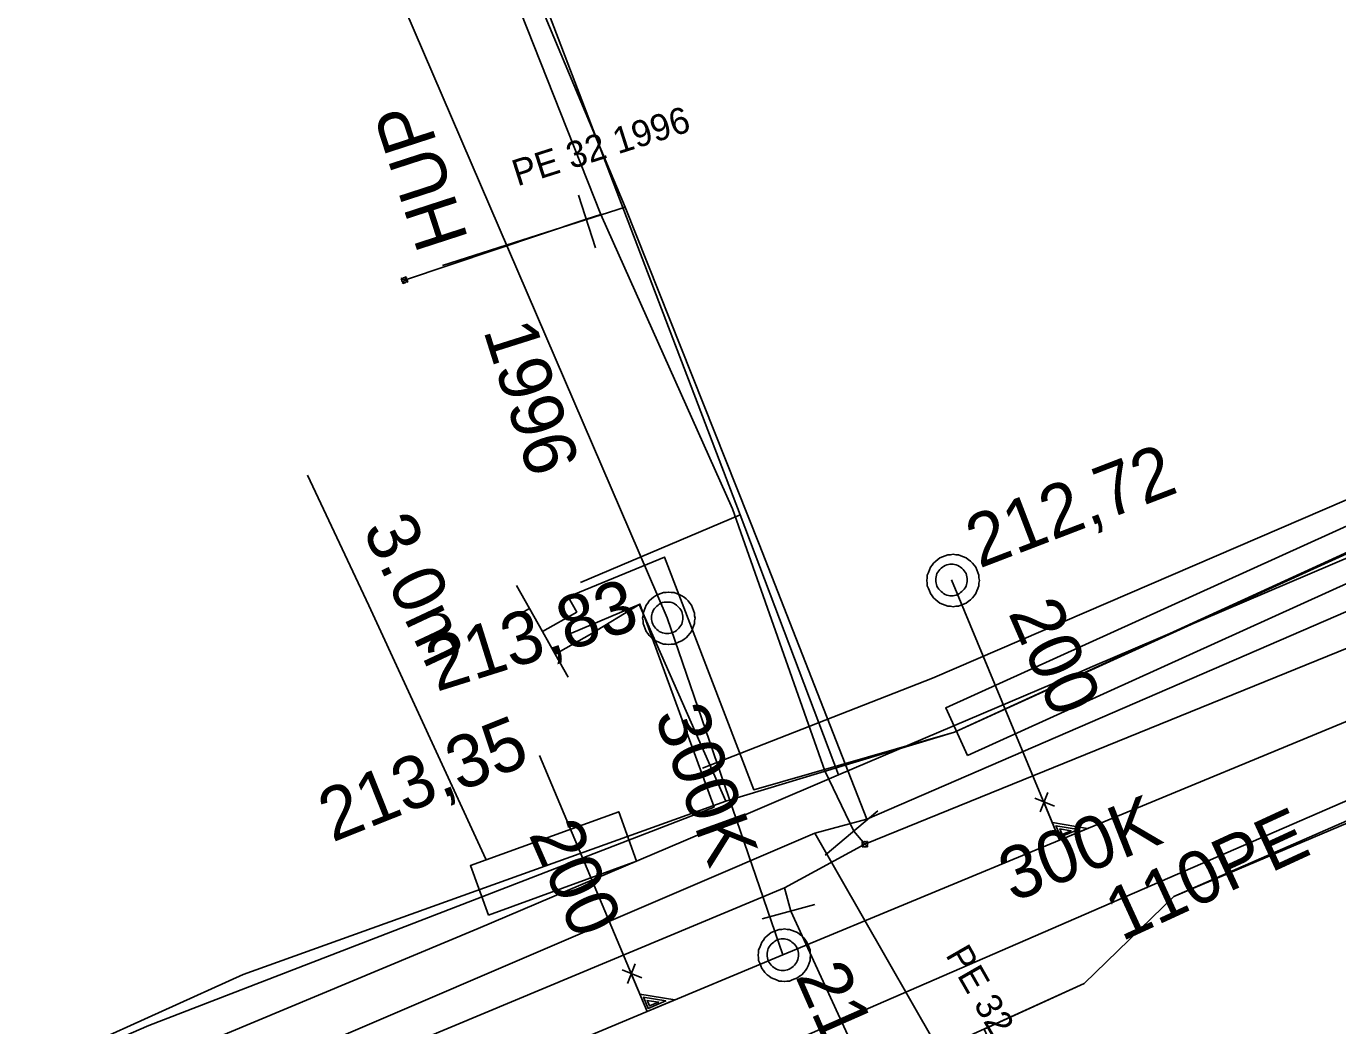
# Model space of a CAD drawing. Extents: x -746464 to -745690, y -1051581 to -1049993.
# Drawn here: x -746343.22 to -746318.26, y -1050915.48 to -1050896.47 of the extents above; entities that cross this region are included whole.
import ezdxf

# ---------------------------------------------------------------- set-up
doc = ezdxf.new("R2010")
doc.units = 0
for name, color, linetype in [('04_CETIN_sdelovaci_podzem', 7, 'Continuous'), ('48_Prazs_plynarenska_STL', 7, 'Continuous'), ('48_Prazs_plynarenska_STL_popisy', 7, 'Continuous'), ('51_PVaK_kanal_jednotna_neoverena poloha_pripojka', 7, 'Continuous'), ('51_PVaK_kanal_jednotna_overena poloha_rad', 7, 'Continuous'), ('51_PVaK_kanal_objekty', 7, 'Continuous'), ('51_PVaK_kanal_popisy', 7, 'Continuous'), ('51_PVaK_vodovod_chranicky_objekty', 7, 'Continuous'), ('51_PVaK_vodovod_overena poloha_pripojka', 7, 'Continuous'), ('51_PVaK_vodovod_overena poloha_rad', 7, 'Continuous'), ('51_PVaK_vodovod_popisy', 7, 'Continuous'), ('55_PREdi_chranicky', 7, 'Continuous'), ('55_PREdi_NN', 7, 'Continuous'), ('55_PREdi_stavby_popisy', 7, 'Continuous')]:
    doc.layers.add(name, color=color, linetype=linetype)

msp = doc.modelspace()

# ---------------------------------------------------------------- linework, layer by layer
at = {"layer": '04_CETIN_sdelovaci_podzem'}
for points in [[(-746336.67, -1050887.32), (-746329.63, -1050905.76)], [(-746322.93, -1050908.65), (-746308.84, -1050902.64), (-746296.03, -1050896.64)], [(-746330.35, -1050910.58), (-746325.97, -1050908.87), (-746300.69, -1050897.98)], [(-746329.63, -1050905.76), (-746332.67, -1050907.05)], [(-746329.63, -1050905.76), (-746327.76, -1050910.71)], [(-746323.39, -1050908.85), (-746322.93, -1050908.65)], [(-746327.76, -1050910.71), (-746323.39, -1050908.85)], [(-746315.95, -1050910.27), (-746334, -1050918.11), (-746335.59, -1050919.73), (-746339.98, -1050921.62)], [(-746346.12, -1050918.43), (-746334.62, -1050913.63), (-746330.71, -1050911.97), (-746327.76, -1050910.71)]]:
    msp.add_lwpolyline(points, dxfattribs=at)
at = {"layer": '48_Prazs_plynarenska_STL'}
for points in [[(-746346.15, -1050862.68), (-746342.65, -1050872.81), (-746338.77, -1050881.44), (-746337.22, -1050884.95), (-746335, -1050892.33), (-746331.82, -1050899.91), (-746329.27, -1050906.32), (-746327.22, -1050911.55)], [(-746327.22, -1050911.55), (-746303.85, -1050901.44), (-746298.25, -1050898.76), (-746294.08, -1050896.77), (-746286.88, -1050893.32), (-746285.964, -1050892.923), (-746282.58, -1050891.46), (-746278.44, -1050891.42), (-746276.78, -1050891.61)], [(-746331.82, -1050899.91), (-746335.298, -1050901.018)], [(-746327.22, -1050911.55), (-746328.21, -1050911.82), (-746341.86, -1050917.67), (-746359.38, -1050924.87), (-746365.79, -1050928.01), (-746368.18, -1050929.18), (-746377.33, -1050931.54), (-746388.65, -1050934.51), (-746391.55, -1050935.26), (-746400.4, -1050936.71), (-746422.61, -1050940.19), (-746437.56, -1050942.53), (-746446.95, -1050943.92), (-746453.64, -1050944.15), (-746458.107, -1050944.381)], [(-746328.21, -1050911.82), (-746325.009, -1050917.409)]]:
    msp.add_lwpolyline(points, dxfattribs=at)
at = {"layer": '51_PVaK_kanal_jednotna_neoverena poloha_pripojka'}
for p, q in [((-746325.61, -1050907), (-746323.553, -1050911.95)), ((-746333.45, -1050910.34), (-746331.403, -1050915.211))]:
    msp.add_line(p, q, dxfattribs=at)
at = {"layer": '51_PVaK_kanal_jednotna_overena poloha_rad'}
msp.add_line((-746331.02, -1050907.72), (-746328.82, -1050914.13), dxfattribs=at)
for points in [[(-746344.57, -1050876.26), (-746342.769, -1050880.443), (-746341.938, -1050882.371), (-746338.852, -1050889.535), (-746331.02, -1050907.72)], [(-746328.82, -1050914.13), (-746323.553, -1050911.95), (-746317.27, -1050909.35)], [(-746373.31, -1050932.76), (-746359.997, -1050927.185), (-746343.302, -1050920.194), (-746331.403, -1050915.211), (-746328.82, -1050914.13)]]:
    msp.add_lwpolyline(points, dxfattribs=at)
at = {"layer": '51_PVaK_kanal_objekty'}
for p, q in [((-746323.652, -1050911.306), (-746324.025, -1050911.15)), ((-746323.774, -1050911.042), (-746323.922, -1050911.414)), ((-746331.504, -1050914.569), (-746331.877, -1050914.415)), ((-746331.627, -1050914.306), (-746331.773, -1050914.677))]:
    msp.add_line(p, q, dxfattribs=at)
for points in [[(-746325.08, -1050907.01), (-746325.09, -1050906.96), (-746325.09, -1050906.91), (-746325.11, -1050906.86), (-746325.13, -1050906.81), (-746325.15, -1050906.76), (-746325.18, -1050906.72), (-746325.21, -1050906.68), (-746325.25, -1050906.64), (-746325.29, -1050906.61), (-746325.33, -1050906.58), (-746325.38, -1050906.56), (-746325.43, -1050906.54), (-746325.48, -1050906.52), (-746325.53, -1050906.52), (-746325.58, -1050906.51), (-746325.63, -1050906.52), (-746325.68, -1050906.52), (-746325.73, -1050906.54), (-746325.78, -1050906.56), (-746325.83, -1050906.58), (-746325.87, -1050906.61), (-746325.91, -1050906.64), (-746325.95, -1050906.68), (-746325.98, -1050906.72), (-746326.01, -1050906.76), (-746326.03, -1050906.81), (-746326.05, -1050906.86), (-746326.07, -1050906.91), (-746326.07, -1050906.96), (-746326.08, -1050907.01), (-746326.07, -1050907.06), (-746326.07, -1050907.11), (-746326.05, -1050907.16), (-746326.03, -1050907.21), (-746326.01, -1050907.26), (-746325.98, -1050907.3), (-746325.95, -1050907.34), (-746325.91, -1050907.38), (-746325.87, -1050907.41), (-746325.83, -1050907.44), (-746325.78, -1050907.46), (-746325.73, -1050907.48), (-746325.68, -1050907.5), (-746325.63, -1050907.5), (-746325.58, -1050907.51), (-746325.53, -1050907.5), (-746325.48, -1050907.5), (-746325.43, -1050907.48), (-746325.38, -1050907.46), (-746325.33, -1050907.44), (-746325.29, -1050907.41), (-746325.25, -1050907.38), (-746325.21, -1050907.34), (-746325.18, -1050907.3), (-746325.15, -1050907.26), (-746325.13, -1050907.21), (-746325.11, -1050907.16), (-746325.09, -1050907.11), (-746325.09, -1050907.06), (-746325.08, -1050907.01)], [(-746325.31, -1050907), (-746325.31, -1050906.97), (-746325.316, -1050906.94), (-746325.322, -1050906.91), (-746325.334, -1050906.88), (-746325.352, -1050906.85), (-746325.37, -1050906.826), (-746325.388, -1050906.802), (-746325.412, -1050906.778), (-746325.436, -1050906.76), (-746325.46, -1050906.742), (-746325.49, -1050906.724), (-746325.52, -1050906.712), (-746325.55, -1050906.706), (-746325.58, -1050906.7), (-746325.61, -1050906.7), (-746325.64, -1050906.7), (-746325.67, -1050906.706), (-746325.7, -1050906.712), (-746325.73, -1050906.724), (-746325.76, -1050906.742), (-746325.784, -1050906.76), (-746325.808, -1050906.778), (-746325.832, -1050906.802), (-746325.85, -1050906.826), (-746325.868, -1050906.85), (-746325.886, -1050906.88), (-746325.898, -1050906.91), (-746325.904, -1050906.94), (-746325.91, -1050906.97), (-746325.91, -1050907), (-746325.91, -1050907.03), (-746325.904, -1050907.06), (-746325.898, -1050907.09), (-746325.886, -1050907.12), (-746325.868, -1050907.15), (-746325.85, -1050907.174), (-746325.832, -1050907.198), (-746325.808, -1050907.222), (-746325.784, -1050907.24), (-746325.76, -1050907.258), (-746325.73, -1050907.276), (-746325.7, -1050907.288), (-746325.67, -1050907.294), (-746325.64, -1050907.3), (-746325.61, -1050907.3), (-746325.58, -1050907.3), (-746325.55, -1050907.294), (-746325.52, -1050907.288), (-746325.49, -1050907.276), (-746325.46, -1050907.258), (-746325.436, -1050907.24), (-746325.412, -1050907.222), (-746325.388, -1050907.198), (-746325.37, -1050907.174), (-746325.352, -1050907.15), (-746325.334, -1050907.12), (-746325.322, -1050907.09), (-746325.316, -1050907.06), (-746325.31, -1050907.03), (-746325.31, -1050907)], [(-746330.49, -1050907.73), (-746330.5, -1050907.68), (-746330.5, -1050907.63), (-746330.52, -1050907.58), (-746330.54, -1050907.53), (-746330.56, -1050907.48), (-746330.59, -1050907.44), (-746330.62, -1050907.4), (-746330.66, -1050907.36), (-746330.7, -1050907.33), (-746330.74, -1050907.3), (-746330.79, -1050907.28), (-746330.84, -1050907.26), (-746330.89, -1050907.24), (-746330.94, -1050907.24), (-746330.99, -1050907.23), (-746331.04, -1050907.24), (-746331.09, -1050907.24), (-746331.14, -1050907.26), (-746331.19, -1050907.28), (-746331.24, -1050907.3), (-746331.28, -1050907.33), (-746331.32, -1050907.36), (-746331.36, -1050907.4), (-746331.39, -1050907.44), (-746331.42, -1050907.48), (-746331.44, -1050907.53), (-746331.46, -1050907.58), (-746331.48, -1050907.63), (-746331.48, -1050907.68), (-746331.49, -1050907.73), (-746331.48, -1050907.78), (-746331.48, -1050907.83), (-746331.46, -1050907.88), (-746331.44, -1050907.93), (-746331.42, -1050907.98), (-746331.39, -1050908.02), (-746331.36, -1050908.06), (-746331.32, -1050908.1), (-746331.28, -1050908.13), (-746331.24, -1050908.16), (-746331.19, -1050908.18), (-746331.14, -1050908.2), (-746331.09, -1050908.22), (-746331.04, -1050908.22), (-746330.99, -1050908.23), (-746330.94, -1050908.22), (-746330.89, -1050908.22), (-746330.84, -1050908.2), (-746330.79, -1050908.18), (-746330.74, -1050908.16), (-746330.7, -1050908.13), (-746330.66, -1050908.1), (-746330.62, -1050908.06), (-746330.59, -1050908.02), (-746330.56, -1050907.98), (-746330.54, -1050907.93), (-746330.52, -1050907.88), (-746330.5, -1050907.83), (-746330.5, -1050907.78), (-746330.49, -1050907.73)], [(-746330.72, -1050907.72), (-746330.72, -1050907.69), (-746330.726, -1050907.66), (-746330.732, -1050907.63), (-746330.744, -1050907.6), (-746330.762, -1050907.57), (-746330.78, -1050907.546), (-746330.798, -1050907.522), (-746330.822, -1050907.498), (-746330.846, -1050907.48), (-746330.87, -1050907.462), (-746330.9, -1050907.444), (-746330.93, -1050907.432), (-746330.96, -1050907.426), (-746330.99, -1050907.42), (-746331.02, -1050907.42), (-746331.05, -1050907.42), (-746331.08, -1050907.426), (-746331.11, -1050907.432), (-746331.14, -1050907.444), (-746331.17, -1050907.462), (-746331.194, -1050907.48), (-746331.218, -1050907.498), (-746331.242, -1050907.522), (-746331.26, -1050907.546), (-746331.278, -1050907.57), (-746331.296, -1050907.6), (-746331.308, -1050907.63), (-746331.314, -1050907.66), (-746331.32, -1050907.69), (-746331.32, -1050907.72), (-746331.32, -1050907.75), (-746331.314, -1050907.78), (-746331.308, -1050907.81), (-746331.296, -1050907.84), (-746331.278, -1050907.87), (-746331.26, -1050907.894), (-746331.242, -1050907.918), (-746331.218, -1050907.942), (-746331.194, -1050907.96), (-746331.17, -1050907.978), (-746331.14, -1050907.996), (-746331.11, -1050908.008), (-746331.08, -1050908.014), (-746331.05, -1050908.02), (-746331.02, -1050908.02), (-746330.99, -1050908.02), (-746330.96, -1050908.014), (-746330.93, -1050908.008), (-746330.9, -1050907.996), (-746330.87, -1050907.978), (-746330.846, -1050907.96), (-746330.822, -1050907.942), (-746330.798, -1050907.918), (-746330.78, -1050907.894), (-746330.762, -1050907.87), (-746330.744, -1050907.84), (-746330.732, -1050907.81), (-746330.726, -1050907.78), (-746330.72, -1050907.75), (-746330.72, -1050907.72)], [(-746323.86, -1050911.21), (-746323.553, -1050911.95), (-746323.025, -1050911.731), (-746323.691, -1050911.616)], [(-746323.622, -1050911.674), (-746323.533, -1050911.89), (-746323.195, -1050911.75), (-746323.625, -1050911.676)], [(-746323.551, -1050911.736), (-746323.506, -1050911.844), (-746323.333, -1050911.772), (-746323.554, -1050911.737)], [(-746328.29, -1050914.14), (-746328.3, -1050914.09), (-746328.3, -1050914.04), (-746328.32, -1050913.99), (-746328.34, -1050913.94), (-746328.36, -1050913.89), (-746328.39, -1050913.85), (-746328.42, -1050913.81), (-746328.46, -1050913.77), (-746328.5, -1050913.74), (-746328.54, -1050913.71), (-746328.59, -1050913.69), (-746328.64, -1050913.67), (-746328.69, -1050913.65), (-746328.74, -1050913.65), (-746328.79, -1050913.64), (-746328.84, -1050913.65), (-746328.89, -1050913.65), (-746328.94, -1050913.67), (-746328.99, -1050913.69), (-746329.04, -1050913.71), (-746329.08, -1050913.74), (-746329.12, -1050913.77), (-746329.16, -1050913.81), (-746329.19, -1050913.85), (-746329.22, -1050913.89), (-746329.24, -1050913.94), (-746329.26, -1050913.99), (-746329.28, -1050914.04), (-746329.28, -1050914.09), (-746329.29, -1050914.14), (-746329.28, -1050914.19), (-746329.28, -1050914.24), (-746329.26, -1050914.29), (-746329.24, -1050914.34), (-746329.22, -1050914.39), (-746329.19, -1050914.43), (-746329.16, -1050914.47), (-746329.12, -1050914.51), (-746329.08, -1050914.54), (-746329.04, -1050914.57), (-746328.99, -1050914.59), (-746328.94, -1050914.61), (-746328.89, -1050914.63), (-746328.84, -1050914.63), (-746328.79, -1050914.64), (-746328.74, -1050914.63), (-746328.69, -1050914.63), (-746328.64, -1050914.61), (-746328.59, -1050914.59), (-746328.54, -1050914.57), (-746328.5, -1050914.54), (-746328.46, -1050914.51), (-746328.42, -1050914.47), (-746328.39, -1050914.43), (-746328.36, -1050914.39), (-746328.34, -1050914.34), (-746328.32, -1050914.29), (-746328.3, -1050914.24), (-746328.3, -1050914.19), (-746328.29, -1050914.14)], [(-746328.52, -1050914.13), (-746328.52, -1050914.1), (-746328.526, -1050914.07), (-746328.532, -1050914.04), (-746328.544, -1050914.01), (-746328.562, -1050913.98), (-746328.58, -1050913.956), (-746328.598, -1050913.932), (-746328.622, -1050913.908), (-746328.646, -1050913.89), (-746328.67, -1050913.872), (-746328.7, -1050913.854), (-746328.73, -1050913.842), (-746328.76, -1050913.836), (-746328.79, -1050913.83), (-746328.82, -1050913.83), (-746328.85, -1050913.83), (-746328.88, -1050913.836), (-746328.91, -1050913.842), (-746328.94, -1050913.854), (-746328.97, -1050913.872), (-746328.994, -1050913.89), (-746329.018, -1050913.908), (-746329.042, -1050913.932), (-746329.06, -1050913.956), (-746329.078, -1050913.98), (-746329.096, -1050914.01), (-746329.108, -1050914.04), (-746329.114, -1050914.07), (-746329.12, -1050914.1), (-746329.12, -1050914.13), (-746329.12, -1050914.16), (-746329.114, -1050914.19), (-746329.108, -1050914.22), (-746329.096, -1050914.25), (-746329.078, -1050914.28), (-746329.06, -1050914.304), (-746329.042, -1050914.328), (-746329.018, -1050914.352), (-746328.994, -1050914.37), (-746328.97, -1050914.388), (-746328.94, -1050914.406), (-746328.91, -1050914.418), (-746328.88, -1050914.424), (-746328.85, -1050914.43), (-746328.82, -1050914.43), (-746328.79, -1050914.43), (-746328.76, -1050914.424), (-746328.73, -1050914.418), (-746328.7, -1050914.406), (-746328.67, -1050914.388), (-746328.646, -1050914.37), (-746328.622, -1050914.352), (-746328.598, -1050914.328), (-746328.58, -1050914.304), (-746328.562, -1050914.28), (-746328.544, -1050914.25), (-746328.532, -1050914.22), (-746328.526, -1050914.19), (-746328.52, -1050914.16), (-746328.52, -1050914.13)], [(-746331.712, -1050914.474), (-746331.403, -1050915.211), (-746330.877, -1050914.991), (-746331.542, -1050914.879)], [(-746331.473, -1050914.936), (-746331.383, -1050915.151), (-746331.047, -1050915.01), (-746331.476, -1050914.938)], [(-746331.401, -1050914.997), (-746331.357, -1050915.105), (-746331.184, -1050915.032), (-746331.405, -1050914.999)]]:
    msp.add_lwpolyline(points, dxfattribs=at)
at = {"layer": '51_PVaK_vodovod_chranicky_objekty'}
for p, q in [((-746332.386, -1050900.68), (-746332.707, -1050899.679)), ((-746336.084, -1050901.267), (-746336.065, -1050901.261)), ((-746336.084, -1050901.267), (-746335.957, -1050901.33)), ((-746336.084, -1050901.267), (-746336.077, -1050901.286)), ((-746336.052, -1050901.362), (-746335.989, -1050901.235)), ((-746335.989, -1050901.235), (-746336.008, -1050901.242)), ((-746335.989, -1050901.235), (-746335.982, -1050901.254)), ((-746336.052, -1050901.362), (-746336.058, -1050901.343)), ((-746336.052, -1050901.362), (-746336.033, -1050901.356)), ((-746335.957, -1050901.33), (-746335.976, -1050901.337)), ((-746335.957, -1050901.33), (-746335.963, -1050901.311)), ((-746328.011, -1050912.233), (-746327.011, -1050911.393)), ((-746327.309, -1050912.079), (-746327.209, -1050911.979)), ((-746327.309, -1050911.979), (-746327.209, -1050912.079)), ((-746327.309, -1050911.979), (-746327.309, -1050911.999)), ((-746327.309, -1050911.979), (-746327.289, -1050911.979)), ((-746327.209, -1050911.979), (-746327.229, -1050911.979)), ((-746327.209, -1050911.979), (-746327.209, -1050911.999)), ((-746327.309, -1050912.079), (-746327.309, -1050912.059)), ((-746327.309, -1050912.079), (-746327.289, -1050912.079)), ((-746327.209, -1050912.079), (-746327.229, -1050912.079)), ((-746327.209, -1050912.079), (-746327.209, -1050912.059)), ((-746329.21, -1050913.447), (-746328.21, -1050913.174))]:
    msp.add_line(p, q, dxfattribs=at)
for points in [[(-746335.973, -1050901.283), (-746335.974, -1050901.278), (-746335.977, -1050901.274), (-746335.98, -1050901.269), (-746335.983, -1050901.265), (-746335.987, -1050901.261), (-746335.992, -1050901.259), (-746335.996, -1050901.256), (-746336.001, -1050901.253), (-746336.005, -1050901.252), (-746336.01, -1050901.25), (-746336.016, -1050901.249), (-746336.021, -1050901.248), (-746336.026, -1050901.249), (-746336.031, -1050901.25), (-746336.036, -1050901.251), (-746336.041, -1050901.253), (-746336.045, -1050901.255), (-746336.05, -1050901.258), (-746336.054, -1050901.261), (-746336.058, -1050901.266), (-746336.06, -1050901.27), (-746336.063, -1050901.274), (-746336.066, -1050901.279), (-746336.067, -1050901.284), (-746336.069, -1050901.289), (-746336.07, -1050901.294), (-746336.071, -1050901.3), (-746336.07, -1050901.305), (-746336.069, -1050901.31), (-746336.068, -1050901.315), (-746336.066, -1050901.319), (-746336.064, -1050901.324), (-746336.061, -1050901.328), (-746336.058, -1050901.332), (-746336.053, -1050901.336), (-746336.049, -1050901.339), (-746336.045, -1050901.342), (-746336.04, -1050901.344), (-746336.035, -1050901.346), (-746336.03, -1050901.347), (-746336.025, -1050901.349), (-746336.019, -1050901.349), (-746336.014, -1050901.348), (-746336.009, -1050901.348), (-746336.004, -1050901.346), (-746336, -1050901.345), (-746335.995, -1050901.342), (-746335.991, -1050901.339), (-746335.987, -1050901.336), (-746335.983, -1050901.332), (-746335.98, -1050901.327), (-746335.977, -1050901.323), (-746335.975, -1050901.318), (-746335.973, -1050901.314), (-746335.972, -1050901.309), (-746335.97, -1050901.303), (-746335.97, -1050901.298), (-746335.971, -1050901.293), (-746335.971, -1050901.288), (-746335.973, -1050901.283)], [(-746327.209, -1050912.029), (-746327.209, -1050912.024), (-746327.21, -1050912.019), (-746327.211, -1050912.014), (-746327.213, -1050912.009), (-746327.216, -1050912.004), (-746327.219, -1050912), (-746327.222, -1050911.996), (-746327.226, -1050911.992), (-746327.23, -1050911.989), (-746327.234, -1050911.986), (-746327.239, -1050911.983), (-746327.244, -1050911.981), (-746327.249, -1050911.98), (-746327.254, -1050911.979), (-746327.259, -1050911.979), (-746327.264, -1050911.979), (-746327.269, -1050911.98), (-746327.274, -1050911.981), (-746327.279, -1050911.983), (-746327.284, -1050911.986), (-746327.288, -1050911.989), (-746327.292, -1050911.992), (-746327.296, -1050911.996), (-746327.299, -1050912), (-746327.302, -1050912.004), (-746327.305, -1050912.009), (-746327.307, -1050912.014), (-746327.308, -1050912.019), (-746327.309, -1050912.024), (-746327.309, -1050912.029), (-746327.309, -1050912.034), (-746327.308, -1050912.039), (-746327.307, -1050912.044), (-746327.305, -1050912.049), (-746327.302, -1050912.054), (-746327.299, -1050912.058), (-746327.296, -1050912.062), (-746327.292, -1050912.066), (-746327.288, -1050912.069), (-746327.284, -1050912.072), (-746327.279, -1050912.075), (-746327.274, -1050912.077), (-746327.269, -1050912.078), (-746327.264, -1050912.079), (-746327.259, -1050912.079), (-746327.254, -1050912.079), (-746327.249, -1050912.078), (-746327.244, -1050912.077), (-746327.239, -1050912.075), (-746327.234, -1050912.072), (-746327.23, -1050912.069), (-746327.226, -1050912.066), (-746327.222, -1050912.062), (-746327.219, -1050912.058), (-746327.216, -1050912.054), (-746327.213, -1050912.049), (-746327.211, -1050912.044), (-746327.21, -1050912.039), (-746327.209, -1050912.034), (-746327.209, -1050912.029)]]:
    msp.add_lwpolyline(points, dxfattribs=at)
at = {"layer": '51_PVaK_vodovod_overena poloha_pripojka'}
for p, q in [((-746332.56, -1050900.14), (-746336.02, -1050901.3)), ((-746332.28, -1050900.05), (-746332.56, -1050900.14)), ((-746328.79, -1050912.86), (-746328.67, -1050913.3)), ((-746328.67, -1050913.3), (-746326.48, -1050918.06))]:
    msp.add_line(p, q, dxfattribs=at)
at = {"layer": '51_PVaK_vodovod_overena poloha_rad'}
msp.add_line((-746327.26, -1050912.03), (-746327.47, -1050911.78), dxfattribs=at)
for points in [[(-746327.47, -1050911.78), (-746328.02, -1050910.63), (-746329.78, -1050905.65), (-746332.28, -1050900.05), (-746335.22, -1050892.63), (-746337.62, -1050885.03), (-746339.29, -1050881.54), (-746340.12, -1050879.81), (-746342.46, -1050873.8), (-746342.95, -1050872.89), (-746346.56, -1050863.46)], [(-746327.26, -1050912.03), (-746313.24, -1050906.33), (-746301.26, -1050900.81), (-746293.76, -1050897.43), (-746286.82, -1050893.91), (-746284.54, -1050892.94)], [(-746355.62, -1050924.84), (-746354.97, -1050924.39), (-746341.41, -1050918.13), (-746328.79, -1050912.86), (-746327.26, -1050912.03)]]:
    msp.add_lwpolyline(points, dxfattribs=at)
at = {"layer": '55_PREdi_chranicky'}
for points in [[(-746325.304, -1050910.341), (-746325.719, -1050909.432), (-746282.524, -1050889.845), (-746282.109, -1050890.754), (-746325.304, -1050910.341)], [(-746334.422, -1050913.375), (-746334.763, -1050912.435), (-746331.943, -1050911.411), (-746331.602, -1050912.351), (-746334.422, -1050913.375)]]:
    msp.add_lwpolyline(points, close=True, dxfattribs=at)
at = {"layer": '55_PREdi_NN'}
for points in [[(-746281.522, -1050896.823), (-746294.264, -1050901.541), (-746307.86, -1050907.112), (-746321.377, -1050913.022), (-746323.084, -1050914.677), (-746324.688, -1050915.408), (-746334.232, -1050919.757), (-746338.437, -1050920.008), (-746342.875, -1050921.877)], [(-746298.75, -1050897.622), (-746325.556, -1050909.894), (-746329.905, -1050911.209)], [(-746333.395, -1050907.979), (-746332.74, -1050907.611), (-746332.905, -1050907.319), (-746331.069, -1050906.565), (-746329.373, -1050910.991), (-746325.556, -1050909.894), (-746309.644, -1050902.664), (-746310.646, -1050900.46)], [(-746298.431, -1050905.767), (-746299.315, -1050903.679), (-746321.377, -1050913.022), (-746323.084, -1050914.677), (-746324.988, -1050915.544), (-746323.961, -1050917.796)], [(-746332.906, -1050908.851), (-746333.151, -1050908.415), (-746333.395, -1050907.979), (-746333.64, -1050907.543), (-746333.885, -1050907.107)], [(-746367.694, -1050926.1), (-746367.328, -1050926.942), (-746340.882, -1050915.479), (-746330.127, -1050911.321), (-746331.539, -1050907.46), (-746332.496, -1050908.047), (-746333.151, -1050908.415)], [(-746332.843, -1050908.011), (-746331.552, -1050907.465), (-746329.905, -1050911.209)], [(-746333.64, -1050907.543), (-746334.076, -1050907.788)], [(-746329.905, -1050911.209), (-746339.088, -1050914.507), (-746342.173, -1050915.9)]]:
    msp.add_lwpolyline(points, dxfattribs=at)
at = {"layer": '55_PREdi_stavby_popisy'}
msp.add_lwpolyline([(-746337.863, -1050905.004), (-746336.696, -1050907.489), (-746334.472, -1050912.31)], dxfattribs=at)

# ---------------------------------------------------------------- texts
at = {"layer": '48_Prazs_plynarenska_STL_popisy'}
for s, height, rotation, p in [('PE 32 1996', 0.5, 17.6705, (-746333.871, -1050899.514)), ('HUP', 1, 108, (-746334.798, -1050900.518)), ('PE 32 1995', 0.5, 299.8012, (-746325.734, -1050914.132))]:
    msp.add_text(s, height=height, rotation=rotation, dxfattribs=at).set_placement(p)
at = {"layer": '51_PVaK_kanal_popisy'}
for s, rotation, p in [('212,72', 20.9957, (-746325.08, -1050906.786)), ('213,83', 17.4182, (-746335.409, -1050909.132)), ('200', 293.5652, (-746324.539, -1050907.624)), ('300K', 289.9428, (-746331.271, -1050909.578)), ('213,35', 21.7472, (-746337.39, -1050911.997)), ('300K', 21.4803, (-746324.448, -1050913.135)), ('200', 293.7947, (-746333.665, -1050911.837)), ('211,56', 293.7803, (-746328.589, -1050914.538))]:
    msp.add_text(s, height=1, rotation=rotation, dxfattribs=at).set_placement(p)
at = {"layer": '51_PVaK_vodovod_popisy'}
for s, rotation, p in [('1996', 287.5263, (-746334.524, -1050902.251)), ('110PE', 24.7391, (-746322.374, -1050913.884))]:
    msp.add_text(s, height=1, rotation=rotation, dxfattribs=at).set_placement(p)
at = {"layer": '55_PREdi_stavby_popisy'}
msp.add_text('3.0m', height=1, rotation=295.1428, dxfattribs=at).set_placement((-746336.827, -1050906.035))

doc.saveas('drawing.dxf')
